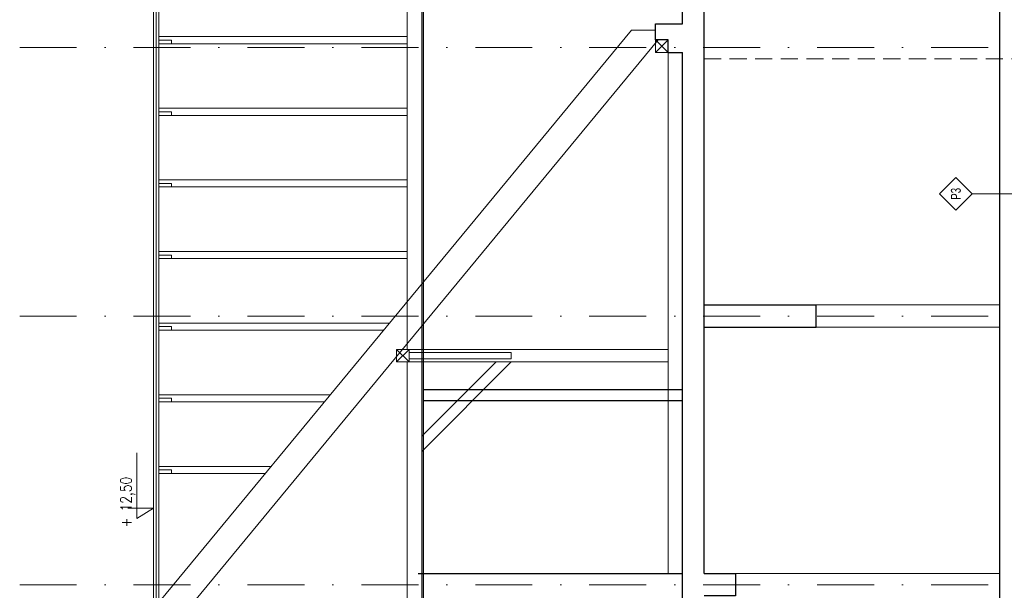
# Model space of a CAD drawing. Header units: millimetres. Extents: x 23192 to 177760, y -399809 to -79279.
# Tile 779 of 865: x 79481 to 80580, y -194947 to -194310. Entities that reach past the tile are written whole.
import ezdxf
from ezdxf.enums import TextEntityAlignment as Align

# ---------------------------------------------------------------- set-up
doc = ezdxf.new("R2010")
doc.units = ezdxf.units.MM
doc.linetypes.add('DASHDOT', pattern=[25.4, 12.7, -6.35, 0, -6.35])
doc.linetypes.add('HIDDEN', pattern=[9.525, 6.35, -3.175])
doc.layers.get('0').update_dxf_attribs({"lineweight": 0})
for name, color, linetype, lineweight in [('!! 0_ Istn-sciany', 3, 'Continuous', 30), ('!! 0_ Istn-widok', 1, 'Continuous', 15), ('!! 0_ Opis', 8, 'Continuous', 13), ('!! 0_Istn-cienka', 4, 'Continuous', 9), ('!! 0_Osie', 1, 'DASHDOT', 13), ('0-osie-liniA', 14, 'DASHDOT', 5), ('0-rzedne-blok', 62, 'Continuous', 13)]:
    doc.layers.add(name, color=color, linetype=linetype, lineweight=lineweight)
doc.layers.add('!! 0_Istn-grzejniki', color=7, linetype='Continuous', lineweight=0, plot=False)
doc.styles.add('ARIAL TEEN', font='arial.ttf')
doc.styles.add('DEUTSCH', font='SIMPLEX8')

# ---------------------------------------------------------------- blocks, each defined once
blk = doc.blocks.new('BLOK OSIE BCE - WSCH')
at = {"layer": '0-osie-liniA', "ltscale": 5}
for points in [[(116908.94404, -194339.0883), (118783.39605, -194339.0883)], [(116908.94404, -194639.0883), (118783.39605, -194639.0883)], [(116908.94404, -194939.0883), (118783.39605, -194939.0883)]]:
    blk.add_lwpolyline(points, dxfattribs=at)
blk = doc.blocks.new('D_kota')
for p, q in [((8.66, 0), (8.66, 23.02)), ((-0.76, 15), (8.66, 15)), ((8.66, 0), (-0.76, 15))]:
    blk.add_line(p, q)
blk.add_lwpolyline([(-0.76, 15), (57.9, 15)])
at = {"style": 'DEUTSCH', "width": 0.8}
blk.add_attdef('POZ.ARCH', (7.32, 19.66), '', height=10, dxfattribs=at)

msp = doc.modelspace()

# ---------------------------------------------------------------- linework, layer by layer
at = {"layer": '!! 0_ Istn-sciany'}
for points in [[(79931.6837, -195332.83856), (79931.6837, -193993.12813)], [(80220.6837, -194314.17454), (80220.6837, -193993.12813)], [(80244.6837, -194928.12813), (80244.6837, -193993.12813)], [(80574.6837, -195589.12813), (80574.6837, -193993.12813)], [(80204.6837, -194346.12813), (80204.6837, -194332.12813), (80190.6837, -194332.12813), (80190.6837, -194314.17454)], [(80190.6837, -194314.17454), (80220.6837, -194314.17454)], [(80204.6837, -194346.12813), (80220.6837, -194346.12813)], [(80220.6837, -195589.12813), (80220.6837, -194346.12813)], [(80244.6837, -194628.12813), (80369.6837, -194628.12813)], [(80369.6837, -194653.12813), (80369.6837, -194628.12813)], [(80244.6837, -194653.12813), (80369.6837, -194653.12813)], [(80220.6837, -194723.12813), (79931.6837, -194723.12813)], [(80220.6837, -194735.12813), (79931.6837, -194735.12813)], [(79925.6837, -194928.12813), (80220.6837, -194928.12813)], [(80244.6837, -194928.12813), (80279.6837, -194928.12813), (80279.6837, -194953.12813), (80244.6837, -194953.12813)]]:
    msp.add_lwpolyline(points, dxfattribs=at)
at = {"layer": '!! 0_ Istn-widok'}
for points in [[(79630.42397, -194967.62813), (79630.42397, -193922.12813)], [(79633.42397, -194963.9913), (79633.42397, -193922.12813)], [(79636.42397, -194960.35446), (79636.42397, -193922.12813)], [(79913.6837, -194677.82104), (79913.6837, -193993.12813)], [(79929.6837, -195330.41401), (79929.6837, -193993.12813)], [(79689.26768, -195038.96304), (79630.42397, -194967.62813), (80163.71765, -194321.12813)], [(80190.6837, -194321.12813), (80163.71765, -194321.12813)], [(79636.42397, -194328.411), (79913.6837, -194328.411)], [(79650.42397, -194336.411), (79913.6837, -194336.411)], [(80193.53346, -194332.12813), (79669.31361, -194967.62813)], [(80204.6837, -194346.12813), (80190.6837, -194332.12813)], [(80204.6837, -194332.12813), (80190.6837, -194346.12813)], [(80204.6837, -194928.12813), (80204.6837, -194346.12813)], [(79636.42397, -194408.411), (79913.6837, -194408.411)], [(79650.42397, -194416.411), (79913.6837, -194416.411)], [(79636.42397, -194488.411), (79913.6837, -194488.411)], [(79650.42397, -194496.411), (79913.6837, -194496.411)], [(79636.42397, -194568.411), (79913.6837, -194568.411)], [(79650.42397, -194576.411), (79913.6837, -194576.411)], [(80369.6837, -194628.12813), (80574.6837, -194628.12813)], [(79636.42397, -194648.411), (79893.74412, -194648.411)], [(79650.42397, -194656.411), (79887.14497, -194656.411)], [(80369.6837, -194653.12813), (80574.6837, -194653.12813)], [(79915.6837, -194691.82104), (79901.6837, -194677.82104)], [(79915.6837, -194677.82104), (79901.6837, -194691.82104)], [(79915.6837, -194677.82104), (80204.6837, -194677.82104)], [(79913.6837, -195243.43522), (79913.6837, -194691.82104)], [(79915.6837, -194691.82104), (80204.6837, -194691.82104)], [(80029.6837, -194691.82104), (79929.6837, -194791.82104)], [(80012.71314, -194691.82104), (79929.6837, -194774.85048)], [(79636.42397, -194728.411), (79827.75264, -194728.411)], [(79650.42397, -194736.411), (79821.15349, -194736.411)], [(79636.42397, -194808.411), (79761.76115, -194808.411)], [(79650.42397, -194816.411), (79755.16201, -194816.411)], [(80279.6837, -194928.12813), (80574.6837, -194928.12813)]]:
    msp.add_lwpolyline(points, dxfattribs=at)
for points in [[(79650.42397, -194336.411), (79650.42397, -194332.411), (79636.42397, -194332.411), (79636.42397, -194336.411)], [(80204.6837, -194346.12813), (80204.6837, -194332.12813), (80190.6837, -194332.12813), (80190.6837, -194346.12813)], [(79650.42397, -194416.411), (79650.42397, -194412.411), (79636.42397, -194412.411), (79636.42397, -194416.411)], [(79650.42397, -194496.411), (79650.42397, -194492.411), (79636.42397, -194492.411), (79636.42397, -194496.411)], [(79650.42397, -194576.411), (79650.42397, -194572.411), (79636.42397, -194572.411), (79636.42397, -194576.411)], [(79650.42397, -194656.411), (79650.42397, -194652.411), (79636.42397, -194652.411), (79636.42397, -194656.411)], [(79915.6837, -194691.82104), (79915.6837, -194677.82104), (79901.6837, -194677.82104), (79901.6837, -194691.82104)], [(80029.6837, -194688.32104), (80029.6837, -194681.32104), (79915.6837, -194681.32104), (79915.6837, -194688.32104)], [(79650.42397, -194736.411), (79650.42397, -194732.411), (79636.42397, -194732.411), (79636.42397, -194736.411)], [(79650.42397, -194816.411), (79650.42397, -194812.411), (79636.42397, -194812.411), (79636.42397, -194816.411)]]:
    msp.add_lwpolyline(points, close=True, dxfattribs=at)
at = {"layer": '!! 0_ Opis'}
msp.add_line((80543.99511, -194504.06241), (80691.49511, -194504.06241), dxfattribs=at)
msp.add_lwpolyline([(80543.99511, -194504.06241), (80525.61033, -194485.67764), (80507.22556, -194504.06241), (80525.61033, -194522.44719)], close=True, dxfattribs=at)
at = {"layer": '!! 0_Istn-cienka', "linetype": 'HIDDEN', "ltscale": 3}
msp.add_lwpolyline([(80244.6837, -194353.12813), (81204.6837, -194353.12813)], dxfattribs=at)
at = {"layer": '!! 0_Istn-grzejniki'}
msp.add_lwpolyline([(79630.42397, -194967.62813), (79630.42397, -193922.12813)], dxfattribs=at)

# ---------------------------------------------------------------- block references
at = {"layer": '!! 0_Osie'}
msp.add_blockref('BLOK OSIE BCE - WSCH', (-37427.71614, -1.53983), dxfattribs=at)
at = {"layer": '0-rzedne-blok'}
ref = msp.add_blockref('D_kota', (79630.6837, -194865.84875), dxfattribs=dict(at, xscale=1.250000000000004, yscale=1.250000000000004, zscale=1.250000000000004, rotation=90))
ref.add_attrib('POZ.ARCH', '+ 12,50', (79606.10375, -194876.67407), dxfattribs={"layer": '0', "height": 12.5, "rotation": 90, "style": 'DEUTSCH', "width": 0.8})

# ---------------------------------------------------------------- texts
at = {"layer": '!! 0_ Opis', "style": 'ARIAL TEEN', "width": 0.7}
msp.add_text('P3', height=11, rotation=90, dxfattribs=at).set_placement((80525.61033, -194504.06241), align=Align.MIDDLE_CENTER)

doc.saveas('drawing.dxf')
